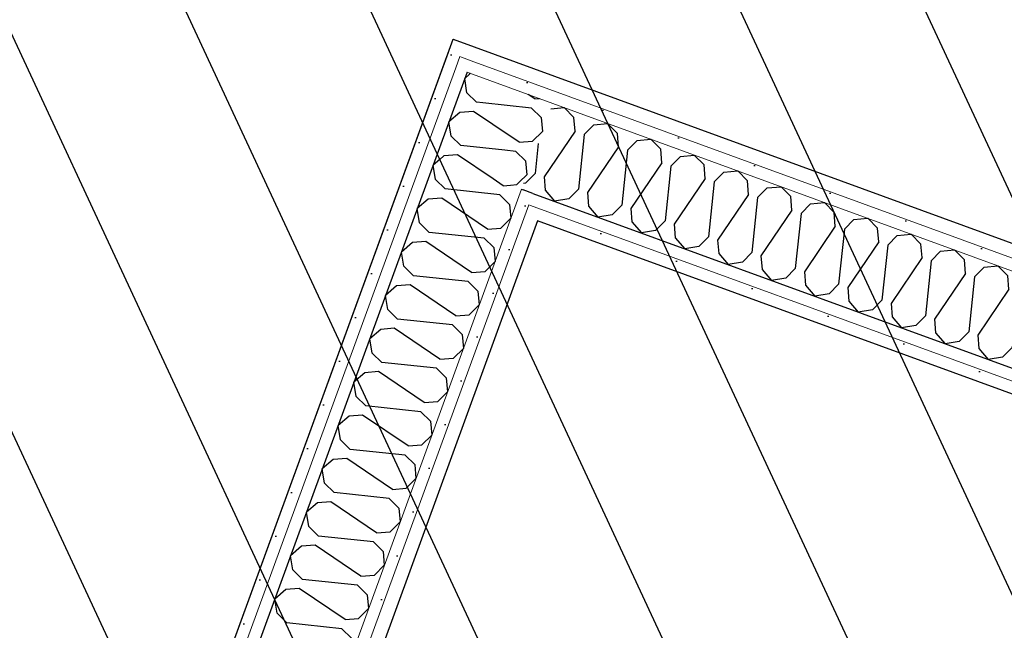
# Model space of a CAD drawing. Header units: millimetres. Extents: x 112481703 to 112588235, y 1264638581 to 1264713486.
# Tile 310 of 487: x 112574161 to 112575218, y 1264676150 to 1264676805. Entities that reach past the tile are written whole.
import ezdxf

# ---------------------------------------------------------------- set-up
doc = ezdxf.new("R2010")
doc.units = ezdxf.units.MM
doc.header["$LTSCALE"] = 0.5
doc.header["$MEASUREMENT"] = 0
doc.linetypes.add('PLINE', pattern=[0])
doc.layers.add('235- Utvendig kledning og overflate', color=7, linetype='Continuous', lineweight=0)
doc.layers.add('236- Innvendig kledning og overflate', color=7, linetype='Continuous', lineweight=0)
for name, color, linetype in [('862- M___Nettoareal', 7, 'Continuous'), ('862- M___Nettoareal(Polylinje)', 7, 'Continuous'), ('LA_farge_dekke_asfalt2', 7, 'Continuous'), ('Yttervegger.A225', 7, 'Continuous'), ('Yttervegger.A225 (Skravur)', 7, 'Continuous')]:
    doc.layers.add(name, color=color, linetype=linetype)
pattern_1 = [(249.956, (112557650, 1264717795), (-81.357, 29.68231), [0, -50]), (249.956, (112557682.11, 1264717756.67), (-81.357, 29.68231), [0, -50])]

# ---------------------------------------------------------------- blocks, each defined once
blk = doc.blocks.new('Korridor_14_9', base_point=(112576467.7, 1264681824.9))
at = {"layer": '862- M___Nettoareal(Polylinje)', "linetype": 'PLINE', "flags": 128}
blk.add_lwpolyline([(112572601.8, 1264674908.6), (112573784.5, 1264674477.1), (112574626.2, 1264676784), (112575767.2, 1264676367.7), (112576177.7, 1264676217.9), (112577189, 1264678989.8), (112578571.3, 1264682778.7), (112579511.2, 1264685354.9), (112580089.2, 1264686939), (112578574.1, 1264687491.8), (112577945.6, 1264685769.1), (112576576, 1264686268.7), (112573384.4, 1264677521), (112565766.9, 1264680300.1), (112564833.5, 1264677741.7), (112566533.4, 1264677121.5), (112567763.2, 1264676672.9), (112567763.5, 1264676673.8), (112569134.1, 1264676173.8)], close=True, dxfattribs=at)
blk = doc.blocks.new('HWC_8_13', base_point=(112575882.8, 1264674937.6))
at = {"layer": '862- M___Nettoareal(Polylinje)', "linetype": 'PLINE', "flags": 128}
blk.add_lwpolyline([(112573927.3, 1264674425), (112577213.2, 1264673226.2), (112578002.7, 1264675390.3), (112576702.6, 1264675864.6), (112575715.1, 1264676224.9), (112574716.8, 1264676589.1)], close=True, dxfattribs=at)
blk = doc.blocks.new('*X162', base_point=(112557650, 1264717795))
at = {"layer": 'Yttervegger.A225 (Skravur)', "linetype": 'PLINE'}
for p, q in [((112574644.8, 1264676747.4), (112574643.6, 1264676746.4)), ((112574713.8, 1264676720), (112574706.8, 1264676724.7)), ((112574713.8, 1264676720), (112574718.8, 1264676720.4)), ((112574710.3, 1264676710.2), (112574657.9, 1264676715.7)), ((112574710.3, 1264676710.2), (112574720.7, 1264676700)), ((112574720.7, 1264676700), (112574722.1, 1264676685.1)), ((112574696.9, 1264676673.4), (112574668.8, 1264676692.4)), ((112574711.4, 1264676674.5), (112574722.1, 1264676685.1)), ((112574696.9, 1264676673.4), (112574711.4, 1264676674.5)), ((112574693.3, 1264676663.6), (112574681.6, 1264676664.9)), ((112574693.3, 1264676663.6), (112574703.7, 1264676653.4)), ((112574703.7, 1264676653.4), (112574705.1, 1264676638.5)), ((112574697.4, 1264676630.9), (112574705.1, 1264676638.5))]:
    blk.add_line(p, q, dxfattribs=at)
blk = doc.blocks.new('*X165', base_point=(112557650, 1264717795))
at = {"layer": 'Yttervegger.A225 (Skravur)', "linetype": 'PLINE'}
for p, q in [((112574643.6, 1264676746.4), (112574638.5, 1264676741.9)), ((112574640.9, 1264676726.6), (112574638.5, 1264676741.9)), ((112574651.3, 1264676716.4), (112574640.9, 1264676726.6)), ((112574657.9, 1264676715.7), (112574651.3, 1264676716.4)), ((112574633.2, 1264676705.5), (112574621.5, 1264676695.4)), ((112574647.8, 1264676706.6), (112574633.2, 1264676705.5)), ((112574668.8, 1264676692.4), (112574647.8, 1264676706.6)), ((112574624, 1264676680.1), (112574621.5, 1264676695.4)), ((112574634.4, 1264676669.8), (112574624, 1264676680.1)), ((112574681.6, 1264676664.9), (112574634.4, 1264676669.8)), ((112574616.2, 1264676658.9), (112574611.8, 1264676655.1)), ((112574630.8, 1264676660), (112574616.2, 1264676658.9)), ((112574668.9, 1264676634.2), (112574630.8, 1264676660)), ((112574687.6, 1264676627.4), (112574694.4, 1264676628)), ((112574694.4, 1264676628), (112574697.4, 1264676630.9))]:
    blk.add_line(p, q, dxfattribs=at)
blk = doc.blocks.new('*X166', base_point=(112557650, 1264717795))
at = {"layer": 'Yttervegger.A225 (Skravur)', "linetype": 'PLINE'}
for p, q in [((112574611.8, 1264676655.1), (112574604.5, 1264676648.8)), ((112574607, 1264676633.5), (112574604.5, 1264676648.8)), ((112574617.4, 1264676623.3), (112574607, 1264676633.5)), ((112574679.9, 1264676626.8), (112574668.9, 1264676634.2)), ((112574679.9, 1264676626.8), (112574687.6, 1264676627.4)), ((112574676.3, 1264676617.1), (112574617.4, 1264676623.3)), ((112574676.3, 1264676617.1), (112574686.7, 1264676606.8)), ((112574599.3, 1264676612.3), (112574587.5, 1264676602.2)), ((112574613.8, 1264676613.5), (112574599.3, 1264676612.3)), ((112574662.9, 1264676580.3), (112574613.8, 1264676613.5)), ((112574686.7, 1264676606.8), (112574688.1, 1264676591.9)), ((112574590, 1264676586.9), (112574587.5, 1264676602.2)), ((112574600.4, 1264676576.7), (112574590, 1264676586.9)), ((112574677.4, 1264676581.4), (112574688.1, 1264676591.9)), ((112574659.3, 1264676570.5), (112574600.4, 1264676576.7)), ((112574662.9, 1264676580.3), (112574677.4, 1264676581.4)), ((112574582.3, 1264676565.8), (112574570.5, 1264676555.6)), ((112574596.8, 1264676566.9), (112574582.3, 1264676565.8)), ((112574645.9, 1264676533.7), (112574596.8, 1264676566.9)), ((112574659.3, 1264676570.5), (112574669.7, 1264676560.3)), ((112574573, 1264676540.3), (112574570.5, 1264676555.6)), ((112574669.7, 1264676560.3), (112574671.1, 1264676545.3)), ((112574583.4, 1264676530.1), (112574573, 1264676540.3)), ((112574660.4, 1264676534.8), (112574671.1, 1264676545.3)), ((112574642.3, 1264676523.9), (112574583.4, 1264676530.1)), ((112574645.9, 1264676533.7), (112574660.4, 1264676534.8)), ((112574565.3, 1264676519.2), (112574553.5, 1264676509.1)), ((112574579.8, 1264676520.3), (112574565.3, 1264676519.2)), ((112574628.9, 1264676487.1), (112574579.8, 1264676520.3)), ((112574642.3, 1264676523.9), (112574652.7, 1264676513.7)), ((112574556, 1264676493.8), (112574553.5, 1264676509.1)), ((112574652.7, 1264676513.7), (112574654.1, 1264676498.8)), ((112574643.4, 1264676488.2), (112574654.1, 1264676498.8)), ((112574566.4, 1264676483.5), (112574556, 1264676493.8)), ((112574628.9, 1264676487.1), (112574643.4, 1264676488.2)), ((112574625.3, 1264676477.3), (112574566.4, 1264676483.5)), ((112574625.3, 1264676477.3), (112574635.7, 1264676467.1)), ((112574548.3, 1264676472.6), (112574536.5, 1264676462.5)), ((112574562.8, 1264676473.8), (112574548.3, 1264676472.6)), ((112574611.9, 1264676440.6), (112574562.8, 1264676473.8)), ((112574635.7, 1264676467.1), (112574637.1, 1264676452.2)), ((112574539, 1264676447.2), (112574536.5, 1264676462.5)), ((112574549.4, 1264676437), (112574539, 1264676447.2)), ((112574626.4, 1264676441.7), (112574637.1, 1264676452.2)), ((112574608.3, 1264676430.8), (112574549.4, 1264676437)), ((112574611.9, 1264676440.6), (112574626.4, 1264676441.7)), ((112574531.3, 1264676426.1), (112574519.6, 1264676415.9)), ((112574545.8, 1264676427.2), (112574531.3, 1264676426.1)), ((112574594.9, 1264676394), (112574545.8, 1264676427.2)), ((112574608.3, 1264676430.8), (112574618.7, 1264676420.5)), ((112574522, 1264676400.6), (112574519.6, 1264676415.9)), ((112574618.7, 1264676420.5), (112574620.1, 1264676405.6)), ((112574609.5, 1264676395.1), (112574620.1, 1264676405.6)), ((112574532.4, 1264676390.4), (112574522, 1264676400.6)), ((112574594.9, 1264676394), (112574609.5, 1264676395.1)), ((112574591.3, 1264676384.2), (112574532.4, 1264676390.4)), ((112574591.3, 1264676384.2), (112574601.7, 1264676374)), ((112574514.3, 1264676379.5), (112574502.6, 1264676369.4)), ((112574528.8, 1264676380.6), (112574514.3, 1264676379.5)), ((112574577.9, 1264676347.4), (112574528.8, 1264676380.6)), ((112574601.7, 1264676374), (112574603.1, 1264676359.1)), ((112574505, 1264676354.1), (112574502.6, 1264676369.4)), ((112574515.4, 1264676343.8), (112574505, 1264676354.1)), ((112574592.5, 1264676348.5), (112574603.1, 1264676359.1)), ((112574574.4, 1264676337.6), (112574515.4, 1264676343.8)), ((112574577.9, 1264676347.4), (112574592.5, 1264676348.5)), ((112574497.3, 1264676332.9), (112574485.6, 1264676322.8)), ((112574511.9, 1264676334), (112574497.3, 1264676332.9)), ((112574560.9, 1264676300.8), (112574511.9, 1264676334)), ((112574574.4, 1264676337.6), (112574584.8, 1264676327.4)), ((112574488, 1264676307.5), (112574485.6, 1264676322.8)), ((112574584.8, 1264676327.4), (112574586.1, 1264676312.5)), ((112574498.4, 1264676297.3), (112574488, 1264676307.5)), ((112574575.5, 1264676302), (112574586.1, 1264676312.5)), ((112574557.4, 1264676291.1), (112574498.4, 1264676297.3)), ((112574560.9, 1264676300.8), (112574575.5, 1264676302)), ((112574480.3, 1264676286.3), (112574468.6, 1264676276.2)), ((112574494.9, 1264676287.5), (112574480.3, 1264676286.3)), ((112574543.9, 1264676254.3), (112574494.9, 1264676287.5)), ((112574557.4, 1264676291.1), (112574567.8, 1264676280.8)), ((112574471, 1264676260.9), (112574468.6, 1264676276.2)), ((112574567.8, 1264676280.8), (112574569.1, 1264676265.9)), ((112574558.5, 1264676255.4), (112574569.1, 1264676265.9)), ((112574481.4, 1264676250.7), (112574471, 1264676260.9)), ((112574543.9, 1264676254.3), (112574558.5, 1264676255.4)), ((112574540.4, 1264676244.5), (112574481.4, 1264676250.7)), ((112574540.4, 1264676244.5), (112574550.8, 1264676234.3)), ((112574463.3, 1264676239.8), (112574451.6, 1264676229.6)), ((112574477.9, 1264676240.9), (112574463.3, 1264676239.8)), ((112574526.9, 1264676207.7), (112574477.9, 1264676240.9)), ((112574550.8, 1264676234.3), (112574552.1, 1264676219.3)), ((112574454, 1264676214.3), (112574451.6, 1264676229.6)), ((112574464.4, 1264676204.1), (112574454, 1264676214.3)), ((112574541.5, 1264676208.8), (112574552.1, 1264676219.3)), ((112574523.4, 1264676197.9), (112574464.4, 1264676204.1)), ((112574526.9, 1264676207.7), (112574541.5, 1264676208.8)), ((112574446.3, 1264676193.2), (112574434.6, 1264676183.1)), ((112574460.9, 1264676194.3), (112574446.3, 1264676193.2)), ((112574510, 1264676161.1), (112574460.9, 1264676194.3)), ((112574523.4, 1264676197.9), (112574533.8, 1264676187.7)), ((112574437.1, 1264676167.8), (112574434.6, 1264676183.1)), ((112574533.8, 1264676187.7), (112574535.2, 1264676172.8)), ((112574524.5, 1264676162.2), (112574535.2, 1264676172.8)), ((112574447.5, 1264676157.5), (112574437.1, 1264676167.8)), ((112574510, 1264676161.1), (112574524.5, 1264676162.2)), ((112574506.4, 1264676151.3), (112574447.5, 1264676157.5)), ((112574506.4, 1264676151.3), (112574516.8, 1264676141.1))]:
    blk.add_line(p, q, dxfattribs=at)
blk = doc.blocks.new('*X440', base_point=(112557650, 1264717795))
at = {"layer": 'Yttervegger.A225 (Skravur)', "linetype": 'PLINE'}
for p, q in [((112574730.9, 1264676709.4), (112574745.3, 1264676710.7)), ((112574755.8, 1264676700), (112574745.3, 1264676710.7)), ((112574757, 1264676685.5), (112574755.8, 1264676700)), ((112574766.7, 1264676681.9), (112574777, 1264676692.3)), ((112574777, 1264676692.3), (112574791.9, 1264676693.7)), ((112574802.4, 1264676683), (112574791.9, 1264676693.7)), ((112574757, 1264676685.5), (112574723.8, 1264676636.4)), ((112574766.7, 1264676681.9), (112574760.5, 1264676623)), ((112574803.5, 1264676668.5), (112574802.4, 1264676683)), ((112574717.4, 1264676672.2), (112574714, 1264676640)), ((112574803.5, 1264676668.5), (112574770.3, 1264676619.4)), ((112574813.3, 1264676664.9), (112574823.5, 1264676675.3)), ((112574823.5, 1264676675.3), (112574838.5, 1264676676.7)), ((112574849, 1264676666), (112574838.5, 1264676676.7)), ((112574813.3, 1264676664.9), (112574807.1, 1264676606)), ((112574850.1, 1264676651.5), (112574849, 1264676666)), ((112574859.9, 1264676647.9), (112574870.1, 1264676658.3)), ((112574870.1, 1264676658.3), (112574885, 1264676659.7)), ((112574895.5, 1264676649.1), (112574885, 1264676659.7)), ((112574850.1, 1264676651.5), (112574816.9, 1264676602.4)), ((112574859.9, 1264676647.9), (112574853.7, 1264676589)), ((112574896.7, 1264676634.5), (112574895.5, 1264676649.1)), ((112574714, 1264676640), (112574703.7, 1264676629.6)), ((112574723.8, 1264676636.4), (112574724.9, 1264676621.9)), ((112574906.5, 1264676630.9), (112574916.7, 1264676641.3)), ((112574916.7, 1264676641.3), (112574931.6, 1264676642.7)), ((112574942.1, 1264676632.1), (112574931.6, 1264676642.7)), ((112574703.7, 1264676629.6), (112574701.7, 1264676629.3)), ((112574896.7, 1264676634.5), (112574863.5, 1264676585.4)), ((112574906.5, 1264676630.9), (112574900.3, 1264676572)), ((112574943.2, 1264676617.5), (112574942.1, 1264676632.1)), ((112574953, 1264676614), (112574963.3, 1264676624.4)), ((112574963.3, 1264676624.4), (112574978.2, 1264676625.7)), ((112574988.7, 1264676615.1), (112574978.2, 1264676625.7)), ((112574724.9, 1264676621.9), (112574735, 1264676610.1)), ((112574760.5, 1264676623), (112574750.3, 1264676612.6)), ((112574770.3, 1264676619.4), (112574771.5, 1264676604.9)), ((112574943.2, 1264676617.5), (112574910, 1264676568.4)), ((112574953, 1264676614), (112574946.8, 1264676555)), ((112574989.8, 1264676600.5), (112574988.7, 1264676615.1)), ((112574750.3, 1264676612.6), (112574735, 1264676610.1)), ((112574771.5, 1264676604.9), (112574781.6, 1264676593.1)), ((112574807.1, 1264676606), (112574796.9, 1264676595.6)), ((112574999.6, 1264676597), (112575009.8, 1264676607.4)), ((112575009.8, 1264676607.4), (112575024.7, 1264676608.7)), ((112575035.3, 1264676598.1), (112575024.7, 1264676608.7)), ((112574796.9, 1264676595.6), (112574781.6, 1264676593.1)), ((112574816.9, 1264676602.4), (112574818, 1264676587.9)), ((112574989.8, 1264676600.5), (112574956.6, 1264676551.5)), ((112574999.6, 1264676597), (112574993.4, 1264676538)), ((112575036.4, 1264676583.5), (112575035.3, 1264676598.1)), ((112574818, 1264676587.9), (112574828.2, 1264676576.1)), ((112574853.7, 1264676589), (112574843.5, 1264676578.6)), ((112574863.5, 1264676585.4), (112574864.6, 1264676570.9)), ((112575036.4, 1264676583.5), (112575003.2, 1264676534.5)), ((112575046.2, 1264676580), (112575056.4, 1264676590.4)), ((112575056.4, 1264676590.4), (112575071.3, 1264676591.8)), ((112575081.8, 1264676581.1), (112575071.3, 1264676591.8)), ((112574843.5, 1264676578.6), (112574828.2, 1264676576.1)), ((112574900.3, 1264676572), (112574890, 1264676561.6)), ((112575046.2, 1264676580), (112575040, 1264676521)), ((112575083, 1264676566.6), (112575081.8, 1264676581.1)), ((112575092.7, 1264676563), (112575103, 1264676573.4)), ((112575103, 1264676573.4), (112575117.9, 1264676574.8)), ((112575128.4, 1264676564.1), (112575117.9, 1264676574.8)), ((112574864.6, 1264676570.9), (112574874.7, 1264676559.2)), ((112574890, 1264676561.6), (112574874.7, 1264676559.2)), ((112574910, 1264676568.4), (112574911.2, 1264676553.9)), ((112575083, 1264676566.6), (112575049.8, 1264676517.5)), ((112575092.7, 1264676563), (112575086.5, 1264676504.1)), ((112575129.5, 1264676549.6), (112575128.4, 1264676564.1)), ((112574911.2, 1264676553.9), (112574921.3, 1264676542.2)), ((112574946.8, 1264676555), (112574936.6, 1264676544.6)), ((112574956.6, 1264676551.5), (112574957.7, 1264676536.9)), ((112575139.3, 1264676546), (112575149.5, 1264676556.4)), ((112575149.5, 1264676556.4), (112575164.5, 1264676557.8)), ((112575175, 1264676547.1), (112575164.5, 1264676557.8)), ((112574936.6, 1264676544.6), (112574921.3, 1264676542.2)), ((112575129.5, 1264676549.6), (112575096.3, 1264676500.5)), ((112575139.3, 1264676546), (112575133.1, 1264676487.1)), ((112575176.1, 1264676532.6), (112575175, 1264676547.1)), ((112575196.1, 1264676539.4), (112575211, 1264676540.8)), ((112575221.5, 1264676530.1), (112575211, 1264676540.8)), ((112574957.7, 1264676536.9), (112574967.9, 1264676525.2)), ((112574993.4, 1264676538), (112574983.2, 1264676527.6)), ((112575003.2, 1264676534.5), (112575004.3, 1264676519.9)), ((112575176.1, 1264676532.6), (112575142.9, 1264676483.5)), ((112575185.9, 1264676529), (112575179.7, 1264676470.1)), ((112575185.9, 1264676529), (112575196.1, 1264676539.4)), ((112575222.7, 1264676515.6), (112575221.5, 1264676530.1)), ((112574983.2, 1264676527.6), (112574967.9, 1264676525.2)), ((112575004.3, 1264676519.9), (112575014.4, 1264676508.2)), ((112575040, 1264676521), (112575029.7, 1264676510.6)), ((112575232.5, 1264676512), (112575242.7, 1264676522.4)), ((112575242.7, 1264676522.4), (112575257.6, 1264676523.8)), ((112575268.1, 1264676513.1), (112575257.6, 1264676523.8)), ((112575029.7, 1264676510.6), (112575014.4, 1264676508.2)), ((112575049.8, 1264676517.5), (112575050.9, 1264676502.9)), ((112575222.7, 1264676515.6), (112575189.5, 1264676466.5)), ((112575232.5, 1264676512), (112575226.3, 1264676453.1)), ((112575269.2, 1264676498.6), (112575268.1, 1264676513.1)), ((112575050.9, 1264676502.9), (112575061, 1264676491.2)), ((112575086.5, 1264676504.1), (112575076.3, 1264676493.6)), ((112575096.3, 1264676500.5), (112575097.5, 1264676485.9)), ((112575269.2, 1264676498.6), (112575236, 1264676449.5)), ((112575279, 1264676495), (112575289.3, 1264676505.4)), ((112575289.3, 1264676505.4), (112575304.2, 1264676506.8)), ((112575314.7, 1264676496.1), (112575304.2, 1264676506.8)), ((112575076.3, 1264676493.6), (112575061, 1264676491.2)), ((112575133.1, 1264676487.1), (112575122.9, 1264676476.7)), ((112575279, 1264676495), (112575272.8, 1264676436.1)), ((112575315.8, 1264676481.6), (112575314.7, 1264676496.1)), ((112575325.6, 1264676478), (112575335.8, 1264676488.4)), ((112575335.8, 1264676488.4), (112575350.7, 1264676489.8)), ((112575361.3, 1264676479.1), (112575350.7, 1264676489.8)), ((112575097.5, 1264676485.9), (112575107.6, 1264676474.2)), ((112575122.9, 1264676476.7), (112575107.6, 1264676474.2)), ((112575142.9, 1264676483.5), (112575144, 1264676468.9)), ((112575315.8, 1264676481.6), (112575282.6, 1264676432.5)), ((112575325.6, 1264676478), (112575319.4, 1264676419.1)), ((112575362.4, 1264676464.6), (112575361.3, 1264676479.1)), ((112575144, 1264676468.9), (112575154.2, 1264676457.2)), ((112575179.7, 1264676470.1), (112575169.5, 1264676459.7)), ((112575189.5, 1264676466.5), (112575190.6, 1264676452)), ((112575372.2, 1264676461), (112575382.4, 1264676471.4)), ((112575382.4, 1264676471.4), (112575397.3, 1264676472.8)), ((112575407.8, 1264676462.2), (112575397.3, 1264676472.8)), ((112575169.5, 1264676459.7), (112575154.2, 1264676457.2)), ((112575362.4, 1264676464.6), (112575329.2, 1264676415.5)), ((112575372.2, 1264676461), (112575366, 1264676402.1)), ((112575409, 1264676447.6), (112575407.8, 1264676462.2)), ((112575429, 1264676454.4), (112575443.9, 1264676455.8)), ((112575454.4, 1264676445.2), (112575443.9, 1264676455.8)), ((112575190.6, 1264676452), (112575200.7, 1264676440.2)), ((112575226.3, 1264676453.1), (112575216, 1264676442.7)), ((112575236, 1264676449.5), (112575237.2, 1264676435)), ((112575409, 1264676447.6), (112575375.8, 1264676398.5)), ((112575418.7, 1264676444), (112575429, 1264676454.4)), ((112575455.5, 1264676430.6), (112575454.4, 1264676445.2)), ((112575216, 1264676442.7), (112575200.7, 1264676440.2)), ((112575237.2, 1264676435), (112575247.3, 1264676423.2)), ((112575272.8, 1264676436.1), (112575262.6, 1264676425.7)), ((112575418.7, 1264676444), (112575412.5, 1264676385.1)), ((112575465.3, 1264676427.1), (112575475.5, 1264676437.5)), ((112575475.5, 1264676437.5), (112575490.5, 1264676438.8)), ((112575501, 1264676428.2), (112575490.5, 1264676438.8)), ((112575262.6, 1264676425.7), (112575247.3, 1264676423.2)), ((112575282.6, 1264676432.5), (112575283.7, 1264676418)), ((112575455.5, 1264676430.6), (112575422.3, 1264676381.5)), ((112575465.3, 1264676427.1), (112575459.1, 1264676368.1)), ((112575502.1, 1264676413.6), (112575501, 1264676428.2)), ((112575283.7, 1264676418), (112575293.9, 1264676406.2)), ((112575319.4, 1264676419.1), (112575309.2, 1264676408.7)), ((112575329.2, 1264676415.5), (112575330.3, 1264676401)), ((112575502.1, 1264676413.6), (112575468.9, 1264676364.6)), ((112575511.9, 1264676410.1), (112575522.1, 1264676420.5)), ((112575522.1, 1264676420.5), (112575537, 1264676421.8)), ((112575547.5, 1264676411.2), (112575537, 1264676421.8)), ((112575309.2, 1264676408.7), (112575293.9, 1264676406.2)), ((112575366, 1264676402.1), (112575355.7, 1264676391.7)), ((112575511.9, 1264676410.1), (112575505.7, 1264676351.1)), ((112575548.7, 1264676396.6), (112575547.5, 1264676411.2)), ((112575558.5, 1264676393.1), (112575568.7, 1264676403.5)), ((112575568.7, 1264676403.5), (112575583.6, 1264676404.8)), ((112575594.1, 1264676394.2), (112575583.6, 1264676404.8)), ((112575330.3, 1264676401), (112575340.4, 1264676389.2)), ((112575355.7, 1264676391.7), (112575340.4, 1264676389.2)), ((112575375.8, 1264676398.5), (112575376.9, 1264676384)), ((112575548.7, 1264676396.6), (112575515.5, 1264676347.6)), ((112575558.5, 1264676393.1), (112575552.3, 1264676334.1)), ((112575595.2, 1264676379.6), (112575594.1, 1264676394.2)), ((112575376.9, 1264676384), (112575387, 1264676372.3)), ((112575412.5, 1264676385.1), (112575402.3, 1264676374.7)), ((112575422.3, 1264676381.5), (112575423.5, 1264676367)), ((112575605, 1264676376.1), (112575615.3, 1264676386.5)), ((112575615.3, 1264676386.5), (112575630.2, 1264676387.9)), ((112575640.7, 1264676377.2), (112575630.2, 1264676387.9)), ((112575402.3, 1264676374.7), (112575387, 1264676372.3)), ((112575595.2, 1264676379.6), (112575562, 1264676330.6)), ((112575605, 1264676376.1), (112575598.8, 1264676317.1)), ((112575641.8, 1264676362.7), (112575640.7, 1264676377.2)), ((112575661.8, 1264676369.5), (112575676.7, 1264676370.9)), ((112575687.3, 1264676360.2), (112575676.7, 1264676370.9)), ((112575423.5, 1264676367), (112575433.6, 1264676355.3)), ((112575459.1, 1264676368.1), (112575448.9, 1264676357.7)), ((112575468.9, 1264676364.6), (112575470, 1264676350)), ((112575641.8, 1264676362.7), (112575608.6, 1264676313.6)), ((112575651.6, 1264676359.1), (112575661.8, 1264676369.5)), ((112575688.4, 1264676345.7), (112575687.3, 1264676360.2)), ((112575448.9, 1264676357.7), (112575433.6, 1264676355.3)), ((112575470, 1264676350), (112575480.2, 1264676338.3)), ((112575505.7, 1264676351.1), (112575495.5, 1264676340.7)), ((112575651.6, 1264676359.1), (112575645.4, 1264676300.2)), ((112575698.2, 1264676342.1), (112575708.4, 1264676352.5)), ((112575708.4, 1264676352.5), (112575723.3, 1264676353.9)), ((112575733.8, 1264676343.2), (112575723.3, 1264676353.9)), ((112575495.5, 1264676340.7), (112575480.2, 1264676338.3)), ((112575515.5, 1264676347.6), (112575516.6, 1264676333)), ((112575688.4, 1264676345.7), (112575655.2, 1264676296.6)), ((112575698.2, 1264676342.1), (112575692, 1264676283.2)), ((112575735, 1264676328.7), (112575733.8, 1264676343.2)), ((112575516.6, 1264676333), (112575526.7, 1264676321.3)), ((112575552.3, 1264676334.1), (112575542, 1264676323.7)), ((112575562, 1264676330.6), (112575563.2, 1264676316)), ((112575735, 1264676328.7), (112575701.8, 1264676279.6)), ((112575744.7, 1264676325.1), (112575755, 1264676335.5)), ((112575755, 1264676335.5), (112575755.5, 1264676335.6)), ((112575542, 1264676323.7), (112575526.7, 1264676321.3)), ((112575744.7, 1264676325.1), (112575741.9, 1264676298.4)), ((112575563.2, 1264676316), (112575573.3, 1264676304.3)), ((112575598.8, 1264676317.1), (112575588.6, 1264676306.7)), ((112575608.6, 1264676313.6), (112575609.7, 1264676299)), ((112575588.6, 1264676306.7), (112575573.3, 1264676304.3)), ((112575609.7, 1264676299), (112575619.9, 1264676287.3)), ((112575645.4, 1264676300.2), (112575635.2, 1264676289.8)), ((112575655.2, 1264676296.6), (112575656.3, 1264676282)), ((112575635.2, 1264676289.8), (112575619.9, 1264676287.3)), ((112575656.3, 1264676282), (112575666.4, 1264676270.3)), ((112575692, 1264676283.2), (112575681.7, 1264676272.8)), ((112575701.8, 1264676279.6), (112575702.9, 1264676265.1)), ((112575681.7, 1264676272.8), (112575666.4, 1264676270.3)), ((112575702.9, 1264676265.1), (112575713, 1264676253.3)), ((112575726.3, 1264676255.4), (112575713, 1264676253.3))]:
    blk.add_line(p, q, dxfattribs=at)

msp = doc.modelspace()

# ---------------------------------------------------------------- hatches: boundary and pattern name
at = {"layer": 'LA_farge_dekke_asfalt2', "linetype": 'Continuous'}
h = msp.add_hatch(dxfattribs=at)
h.set_pattern_fill('Murverk', color=256, style=0, pattern_type=2)
h.set_pattern_definition([(294.956, (112557650, 1264717795), (163.1938, 75.94596), [])])
h.paths.add_polyline_path([(112562670.3, 1264672618.4), (112565507.4, 1264680394.8), (112573384.4, 1264677521), (112579262.4, 1264693632), (112587341.4, 1264690684.4), (112579714.9, 1264669780.9), (112576475.3, 1264670962.9), (112575386.6, 1264667979)])
at = {"layer": 'Yttervegger.A225 (Skravur)', "linetype": 'Continuous'}
h = msp.add_hatch(dxfattribs=at)
h.set_pattern_fill('Prikker_tett', color=256, style=0, pattern_type=2)
h.set_pattern_definition(pattern_1)
h.paths.add_polyline_path([(112574633.9, 1264676767.3), (112574626.2, 1264676784), (112574621, 1264676769.9), (112574633.2, 1264676765.4)])
h = msp.add_hatch(dxfattribs=at)
h.set_pattern_fill('Prikker_tett', color=256, style=0, pattern_type=2)
h.set_pattern_definition(pattern_1)
h.paths.add_polyline_path([(112574633.9, 1264676767.3), (112574638.4, 1264676779.5), (112574626.2, 1264676784)])
h = msp.add_hatch(dxfattribs=at)
h.set_pattern_fill('Prikker_tett', color=256, style=0, pattern_type=2)
h.set_pattern_definition(pattern_1)
h.paths.add_polyline_path([(112574633.9, 1264676767.3), (112574635.1, 1264676764.7), (112575762.1, 1264676353.6), (112575767.2, 1264676367.7), (112574638.4, 1264676779.5)])
h = msp.add_hatch(dxfattribs=at)
h.set_pattern_fill('Prikker_tett', color=256, style=0, pattern_type=2)
h.set_pattern_definition(pattern_1)
h.paths.add_polyline_path([(112574621, 1264676769.9), (112573784.5, 1264674477.1), (112573796.7, 1264674472.7), (112574633.2, 1264676765.4)])
h = msp.add_hatch(dxfattribs=at)
h.set_pattern_fill('Prikker_tett', color=256, style=0, pattern_type=2)
h.set_pattern_definition(pattern_1)
h.paths.add_polyline_path([(112574641, 1264676748.8), (112574641.7, 1264676750.6), (112574635.1, 1264676764.7), (112574633.2, 1264676765.4), (112574628.8, 1264676753.2)])
h = msp.add_hatch(dxfattribs=at)
h.set_pattern_fill('Prikker_tett', color=256, style=0, pattern_type=2)
h.set_pattern_definition(pattern_1)
h.paths.add_polyline_path([(112574635.1, 1264676764.7), (112574633.9, 1264676767.3), (112574633.2, 1264676765.4)])
h = msp.add_hatch(dxfattribs=at)
h.set_pattern_fill('Prikker_tett', color=256, style=0, pattern_type=2)
h.set_pattern_definition(pattern_1)
h.paths.add_polyline_path([(112574645.4, 1264676761), (112574635.1, 1264676764.7), (112574641.7, 1264676750.6)])
h = msp.add_hatch(dxfattribs=at)
h.set_pattern_fill('Prikker_tett', color=256, style=0, pattern_type=2)
h.set_pattern_definition(pattern_1)
h.paths.add_polyline_path([(112574628.8, 1264676753.2), (112573796.7, 1264674472.7), (112573808.9, 1264674468.2), (112574641, 1264676748.8)])
h = msp.add_hatch(dxfattribs=at)
h.set_pattern_fill('Prikker_tett', color=256, style=0, pattern_type=2)
h.set_pattern_definition(pattern_1)
h.paths.add_polyline_path([(112574641.7, 1264676750.6), (112574642.9, 1264676748.1), (112575757.6, 1264676341.4), (112575762.1, 1264676353.6), (112574645.4, 1264676761)])
h = msp.add_hatch(dxfattribs=at)
h.set_pattern_fill('Prikker_tett', color=256, style=0, pattern_type=2)
h.set_pattern_definition(pattern_1)
h.paths.add_polyline_path([(112574642.9, 1264676748.1), (112574641.7, 1264676750.6), (112574641, 1264676748.8)])
h = msp.add_hatch(dxfattribs=at)
h.set_pattern_fill('Prikker_tett', color=256, style=0, pattern_type=2)
h.set_pattern_definition(pattern_1)
h.paths.add_polyline_path([(112574707.2, 1264676606.4), (112574707.9, 1264676608.3), (112574701.3, 1264676622.4), (112574699.5, 1264676623.1), (112574695, 1264676610.9)])
h = msp.add_hatch(dxfattribs=at)
h.set_pattern_fill('Prikker_tett', color=256, style=0, pattern_type=2)
h.set_pattern_definition(pattern_1)
h.paths.add_polyline_path([(112574711.7, 1264676618.6), (112574701.3, 1264676622.4), (112574707.9, 1264676608.3)])
h = msp.add_hatch(dxfattribs=at)
h.set_pattern_fill('Prikker_tett', color=256, style=0, pattern_type=2)
h.set_pattern_definition(pattern_1)
h.paths.add_polyline_path([(112574707.9, 1264676608.3), (112574709.1, 1264676605.7), (112575719.6, 1264676237.1), (112575724, 1264676249.3), (112574711.7, 1264676618.6)])
h = msp.add_hatch(dxfattribs=at)
h.set_pattern_fill('Prikker_tett', color=256, style=0, pattern_type=2)
h.set_pattern_definition(pattern_1)
h.paths.add_polyline_path([(112574695, 1264676610.9), (112573901, 1264674434.6), (112573913.2, 1264674430.2), (112574707.2, 1264676606.4)])
h = msp.add_hatch(dxfattribs=at)
h.set_pattern_fill('Prikker_tett', color=256, style=0, pattern_type=2)
h.set_pattern_definition(pattern_1)
h.paths.add_polyline_path([(112574716.8, 1264676589.1), (112574709.1, 1264676605.7), (112574707.2, 1264676606.4), (112574702.8, 1264676594.2)])
h = msp.add_hatch(dxfattribs=at)
h.set_pattern_fill('Prikker_tett', color=256, style=0, pattern_type=2)
h.set_pattern_definition(pattern_1)
h.paths.add_polyline_path([(112574709.1, 1264676605.7), (112574707.9, 1264676608.3), (112574707.2, 1264676606.4)])
h = msp.add_hatch(dxfattribs=at)
h.set_pattern_fill('Prikker_tett', color=256, style=0, pattern_type=2)
h.set_pattern_definition(pattern_1)
h.paths.add_polyline_path([(112574709.1, 1264676605.7), (112574716.8, 1264676589.1), (112574721.3, 1264676601.3)])
h = msp.add_hatch(dxfattribs=at)
h.set_pattern_fill('Prikker_tett', color=256, style=0, pattern_type=2)
h.set_pattern_definition(pattern_1)
h.paths.add_polyline_path([(112574702.8, 1264676594.2), (112573913.2, 1264674430.2), (112573927.3, 1264674425), (112574716.8, 1264676589.1)])
h = msp.add_hatch(dxfattribs=at)
h.set_pattern_fill('Prikker_tett', color=256, style=0, pattern_type=2)
h.set_pattern_definition(pattern_1)
h.paths.add_polyline_path([(112574716.8, 1264676589.1), (112575715.1, 1264676224.9), (112575719.6, 1264676237.1), (112574721.3, 1264676601.3)])

# ---------------------------------------------------------------- linework, layer by layer
at = {"layer": '235- Utvendig kledning og overflate', "linetype": 'PLINE'}
for p, q in [((112574633.2, 1264676765.4), (112574628.8, 1264676753.2)), ((112574628.8, 1264676753.2), (112573796.7, 1264674472.7)), ((112574707.2, 1264676606.4), (112574709.1, 1264676605.7)), ((112574707.2, 1264676606.4), (112574709.1, 1264676605.7)), ((112574709.1, 1264676605.7), (112575719.6, 1264676237.1))]:
    msp.add_line(p, q, dxfattribs=at)
at = {"layer": '235- Utvendig kledning og overflate', "linetype": 'PLINE', "flags": 128}
for points in [[(112574621, 1264676769.9), (112573784.5, 1264674477.1)], [(112574716.8, 1264676589.1), (112575715.1, 1264676224.9)]]:
    msp.add_lwpolyline(points, dxfattribs=at)
at = {"layer": '236- Innvendig kledning og overflate', "linetype": 'PLINE'}
for p, q in [((112574635.1, 1264676764.7), (112574633.2, 1264676765.4)), ((112574635.1, 1264676764.7), (112574633.2, 1264676765.4)), ((112574645.4, 1264676761), (112574635.1, 1264676764.7)), ((112575762.1, 1264676353.6), (112574645.4, 1264676761)), ((112574641, 1264676748.8), (112574642.9, 1264676748.1)), ((112574641, 1264676748.8), (112574642.9, 1264676748.1)), ((112574733, 1264676715.2), (112574642.9, 1264676748.1)), ((112574733, 1264676715.2), (112574642.9, 1264676748.1)), ((112575757.6, 1264676341.4), (112574733, 1264676715.2)), ((112573901, 1264674434.6), (112574699.5, 1264676623.1)), ((112573913.2, 1264674430.2), (112574707.2, 1264676606.4))]:
    msp.add_line(p, q, dxfattribs=at)
at = {"layer": '236- Innvendig kledning og overflate', "linetype": 'PLINE', "flags": 128}
for points in [[(112574626.2, 1264676784), (112574621, 1264676769.9)], [(112575767.2, 1264676367.7), (112574626.2, 1264676784)], [(112573927.3, 1264674425), (112574716.8, 1264676589.1)]]:
    msp.add_lwpolyline(points, dxfattribs=at)
at = {"layer": 'Yttervegger.A225', "linetype": 'PLINE'}
for p, q in [((112574641, 1264676748.8), (112574607.4, 1264676656.7)), ((112574607.4, 1264676656.7), (112573808.9, 1264674468.2)), ((112574699.5, 1264676623.1), (112574701.3, 1264676622.4)), ((112574699.5, 1264676623.1), (112574701.3, 1264676622.4)), ((112574711.7, 1264676618.6), (112574701.3, 1264676622.4)), ((112574711.7, 1264676618.6), (112574701.3, 1264676622.4)), ((112574711.7, 1264676618.6), (112575724, 1264676249.3))]:
    msp.add_line(p, q, dxfattribs=at)

# ---------------------------------------------------------------- block references
at = {"layer": '862- M___Nettoareal', "linetype": 'Continuous'}
for name, p in [('Korridor_14_9', (112576467.7, 1264681824.9)), ('HWC_8_13', (112575882.8, 1264674937.6))]:
    msp.add_blockref(name, p, dxfattribs=at)
at = {"layer": 'Yttervegger.A225'}
for name in ['*X165', '*X162', '*X440', '*X166']:
    msp.add_blockref(name, (112557650, 1264717795), dxfattribs=at)

doc.saveas('drawing.dxf')
